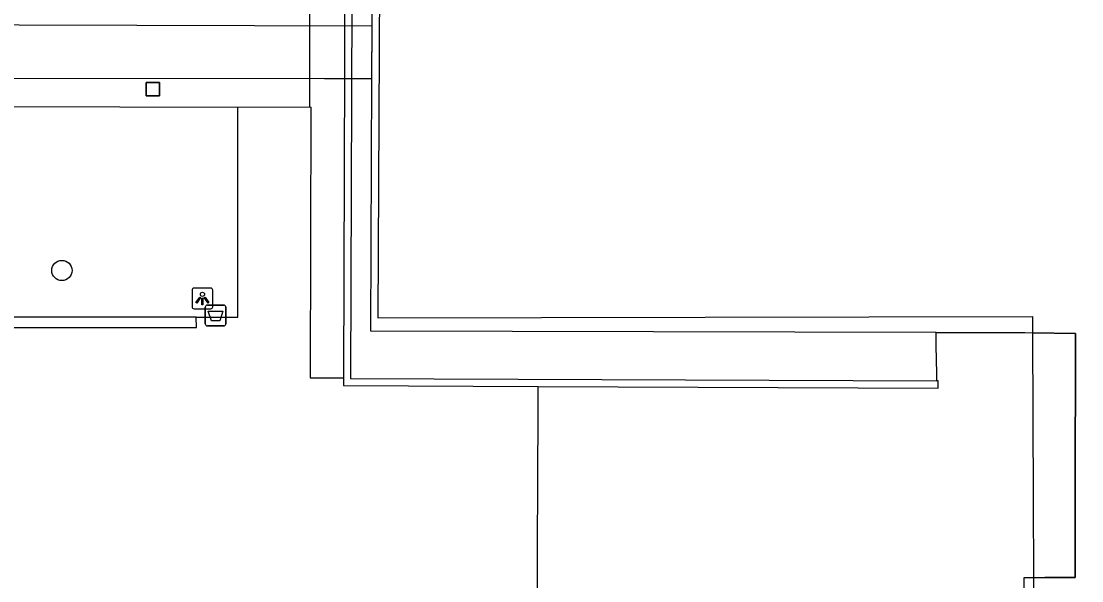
# Model space of a CAD drawing. Extents: x 161477 to 163040, y 383680 to 384868.
# Drawn here: x 162229.8 to 162281, y 384241.6 to 384268.6 of the extents above; entities that cross this region are included whole.
import ezdxf

# ---------------------------------------------------------------- set-up
doc = ezdxf.new("R2010")
doc.units = 0
for name, color, linetype in [('IMGEO_Afvalbak', 7, 'Continuous'), ('IMGEO_Boom', 7, 'Continuous'), ('IMGEO_Dek', 7, 'Continuous'), ('IMGEO_Lichtpunt', 7, 'Continuous'), ('IMGEO_Muur', 7, 'Continuous'), ('IMGEO_Pand', 7, 'Continuous'), ('IMGEO_Pand_overbouw', 7, 'Continuous'), ('IMGEO_Pijler', 7, 'Continuous'), ('IMGEO_Voetpad_gesloten', 7, 'Continuous'), ('IMGEO_Voetpad_op_trap', 7, 'Continuous'), ('IMGEO_Voetpad_open', 7, 'Continuous')]:
    doc.layers.add(name, color=color, linetype=linetype)

msp = doc.modelspace()

# ---------------------------------------------------------------- linework, layer by layer
at = {"layer": 'IMGEO_Afvalbak'}
for p, q in [((162238.725, 384253.98), (162238.725, 384254.78)), ((162238.725, 384254.78), (162238.725, 384253.98)), ((162238.825, 384254.88), (162239.615, 384254.88)), ((162239.615, 384254.88), (162238.825, 384254.88)), ((162239.715, 384254.78), (162239.715, 384253.98)), ((162239.715, 384253.98), (162239.715, 384254.78)), ((162239.615, 384253.88), (162238.825, 384253.88)), ((162238.825, 384253.88), (162239.615, 384253.88))]:
    msp.add_line(p, q, dxfattribs=at)
msp.add_lwpolyline([(162238.868, 384254.594), (162239.572, 384254.594), (162239.423, 384254.124), (162239.017, 384254.124), (162238.868, 384254.594)], dxfattribs=at)
for centre, start, end in [((162238.825, 384254.78), 90, 180), ((162238.825, 384254.78), 90, 180), ((162239.615, 384254.78), 0, 90), ((162239.615, 384254.78), 360, 90), ((162238.825, 384253.98), 180, 270), ((162238.825, 384253.98), 180, 270), ((162239.615, 384253.98), 270, 0), ((162239.615, 384253.98), 270, 0)]:
    msp.add_arc(centre, 0.1, start, end, dxfattribs=at)
at = {"layer": 'IMGEO_Boom'}
msp.add_circle((162231.81, 384256.55), 0.489, dxfattribs=at)
at = {"layer": 'IMGEO_Dek'}
msp.add_lwpolyline([(162246.76, 384268.33), (162201.356, 384268.466), (162195.455, 384268.484), (162192.34, 384268.493), (162192.342, 384265.861), (162205.178, 384265.85), (162244.467, 384265.817), (162246.751, 384265.815)], close=True, dxfattribs=at)
at = {"layer": 'IMGEO_Lichtpunt'}
for p, q in [((162238.989, 384255.698), (162238.181, 384255.698)), ((162238.989, 384255.698), (162238.181, 384255.698)), ((162238.087, 384255.603), (162238.087, 384254.796)), ((162238.087, 384255.603), (162238.087, 384254.796)), ((162239.083, 384254.796), (162239.083, 384255.603)), ((162239.083, 384254.796), (162239.083, 384255.603)), ((162238.181, 384254.702), (162238.989, 384254.702)), ((162238.181, 384254.702), (162238.989, 384254.702))]:
    msp.add_line(p, q, dxfattribs=at)
for points in [[(162238.461, 384255.267), (162238.5, 384255.239), (162238.312, 384254.977), (162238.274, 384255.004), (162238.461, 384255.267)], [(162238.563, 384255.219), (162238.61, 384255.219), (162238.61, 384254.897), (162238.563, 384254.897), (162238.563, 384255.219)], [(162238.673, 384255.239), (162238.711, 384255.266), (162238.898, 384255.004), (162238.859, 384254.976), (162238.673, 384255.239)]]:
    msp.add_lwpolyline(points, dxfattribs=at)
msp.add_circle((162238.586, 384255.401), 0.0994, dxfattribs=at)
for centre, start, end in [((162238.181, 384255.603), 90, 180), ((162238.181, 384255.603), 90, 180), ((162238.989, 384255.603), 0, 90), ((162238.989, 384255.603), 0, 90), ((162238.181, 384254.796), 180, 270), ((162238.181, 384254.796), 180, 270), ((162238.989, 384254.796), 270, 0), ((162238.989, 384254.796), 270, 360)]:
    msp.add_arc(centre, 0.0946, start, end, dxfattribs=at)
at = {"layer": 'IMGEO_Muur'}
for points in [[(162245.497, 384286.739), (162245.496, 384286.53), (162245.382, 384251.367)], [(162245.835, 384283.278), (162245.731, 384251.342), (162273.987, 384251.223)], [(162238.29, 384254.302), (162219.539, 384254.292)], [(162219.539, 384254.292), (162219.549, 384253.802), (162238.299, 384253.803), (162238.29, 384254.302)], [(162245.382, 384251.367), (162245.381, 384250.997), (162254.773, 384250.956)], [(162254.773, 384250.956), (162274.056, 384250.872), (162274.045, 384251.223), (162273.987, 384251.223)]]:
    msp.add_lwpolyline(points, dxfattribs=at)
at = {"layer": 'IMGEO_Pand'}
for points in [[(162278.644, 384241.731), (162278.744, 384209.614), (162304.79, 384209.113), (162304.675, 384253.783), (162332.833, 384253.804), (162332.868, 384338.814), (162317.775, 384338.596), (162317.492, 384279.991), (162304.608, 384279.951), (162278.525, 384280.163), (162247.165, 384280.093), (162247.036, 384254.271), (162278.605, 384254.33), (162278.607, 384253.545)], [(162278.607, 384253.545), (162280.67, 384253.504), (162280.662, 384245.479), (162280.658, 384241.734), (162279.188, 384241.732), (162278.644, 384241.731)]]:
    msp.add_lwpolyline(points, dxfattribs=at)
at = {"layer": 'IMGEO_Pand_overbouw'}
msp.add_lwpolyline([(162278.644, 384241.731), (162279.188, 384241.732), (162280.658, 384241.734), (162280.662, 384245.479), (162280.67, 384253.504), (162278.607, 384253.545), (162278.632, 384245.521)], close=True, dxfattribs=at)
at = {"layer": 'IMGEO_Pijler'}
msp.add_lwpolyline([(162235.876, 384265.615), (162235.873, 384264.977), (162236.511, 384264.974), (162236.514, 384265.612)], close=True, dxfattribs=at)
at = {"layer": 'IMGEO_Voetpad_gesloten'}
msp.add_lwpolyline([(162246.76, 384268.33), (162201.356, 384268.466), (162195.455, 384268.484), (162192.34, 384268.493), (162192.342, 384265.861), (162205.178, 384265.85), (162244.467, 384265.817), (162246.751, 384265.815), (162246.76, 384268.33)], dxfattribs=at)
at = {"layer": 'IMGEO_Voetpad_op_trap'}
for points in [[(162273.952, 384253.562), (162278.23, 384253.553), (162278.607, 384253.545)], [(162278.644, 384241.731), (162278.188, 384241.731), (162278.196, 384236.398), (162278.196, 384236.33)]]:
    msp.add_lwpolyline(points, dxfattribs=at)
at = {"layer": 'IMGEO_Voetpad_open'}
for points in [[(162243.755, 384264.441), (162243.763, 384269.299), (162243.791, 384286.726), (162245.497, 384286.739)], [(162273.952, 384253.562), (162246.699, 384253.615), (162246.751, 384265.878), (162246.76, 384268.33), (162246.86, 384280.565), (162316.97, 384280.343), (162316.974, 384282.68)], [(162236.514, 384265.612), (162236.511, 384264.974), (162235.873, 384264.977), (162235.876, 384265.615), (162236.514, 384265.612)], [(162217.541, 384264.496), (162240.287, 384264.43)], [(162238.29, 384254.302), (162240.284, 384254.303), (162240.287, 384264.43)], [(162240.287, 384264.43), (162243.755, 384264.441)], [(162243.755, 384264.441), (162243.818, 384264.431), (162243.785, 384251.377), (162245.287, 384251.367), (162245.382, 384251.367)], [(162273.987, 384251.223), (162273.982, 384251.585), (162273.962, 384252.916), (162273.952, 384253.562)], [(162278.607, 384253.545), (162278.632, 384245.521), (162278.644, 384241.731)], [(162256.889, 384240.063), (162254.735, 384240.068), (162254.738, 384241.094), (162254.745, 384243.094), (162254.769, 384249.797), (162254.773, 384250.956)]]:
    msp.add_lwpolyline(points, dxfattribs=at)

doc.saveas('drawing.dxf')
